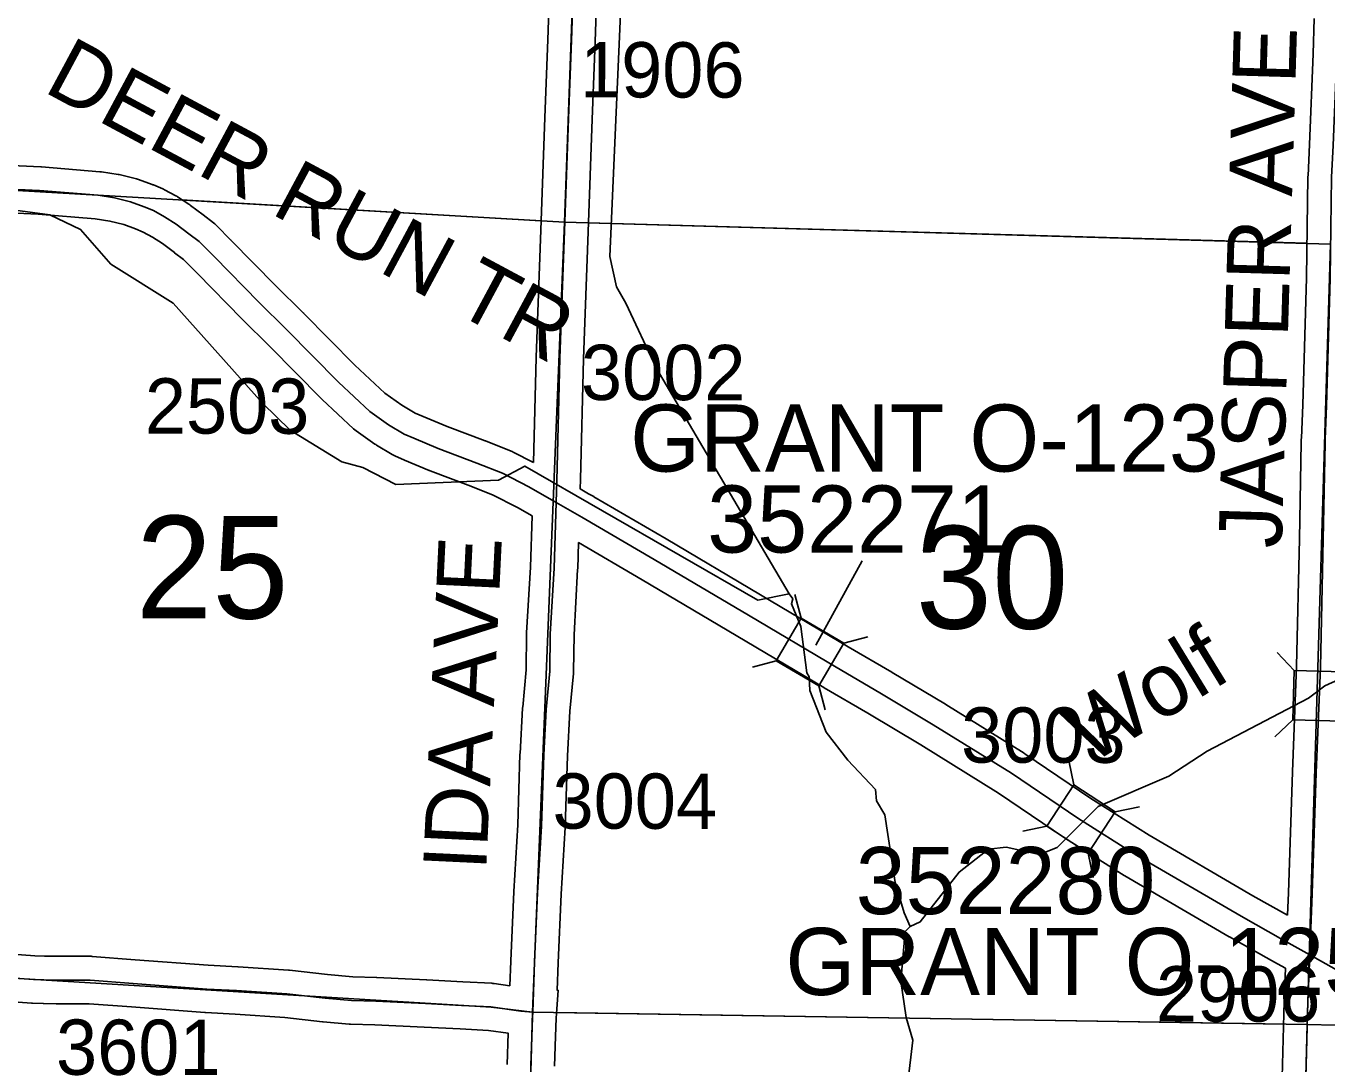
# Model space of a CAD drawing. Extents: x -157.2 to -99.3, y 12.2 to 46.2.
# Drawn here: x -129.648 to -128.001, y 23.422 to 24.737 of the extents above; entities that cross this region are included whole.
import ezdxf

# ---------------------------------------------------------------- set-up
doc = ezdxf.new("R2010")
doc.units = 0
for name, color, linetype in [('tdCoHydroRiver', 7, 'Continuous'), ('tdCoHydroTxtLg', 7, 'Continuous'), ('tdCoSecRdNmbr', 7, 'Continuous'), ('tdCoSecRdTxt', 7, 'Continuous'), ('tdCoSecRteBand', 7, 'Continuous'), ('tdCoSecRteCL', 7, 'Continuous'), ('tdCoSectLine', 7, 'Continuous'), ('tdCoSectLinePart', 7, 'Continuous'), ('tdCoSectNmbr', 7, 'Continuous'), ('tdCoStrucSec', 7, 'Continuous'), ('tdCoStrucSecCoName', 7, 'Continuous'), ('tdCoStrucSecFHWANum', 7, 'Continuous'), ('tdCoSurfAsphalt', 7, 'Continuous'), ('tdCoSurfGravel', 7, 'Continuous'), ('tdCoTwpBndryShd', 7, 'Continuous')]:
    doc.layers.add(name, color=color, linetype=linetype)

msp = doc.modelspace()

# ---------------------------------------------------------------- linework, layer by layer
at = {"layer": 'tdCoHydroRiver'}
for points in [[(-128.895, 24.7616), (-128.9092, 24.4445), (-128.9008, 24.4064), (-128.8888, 24.3855), (-128.8502, 24.3038), (-128.7872, 24.196), (-128.682, 24.0175)], [(-129.6777, 24.5057), (-129.618, 24.4975), (-129.5791, 24.479), (-129.5409, 24.4352), (-129.4619, 24.3854), (-129.3489, 24.2588), (-129.3136, 24.2246), (-129.2485, 24.1847), (-129.2218, 24.1776), (-129.1799, 24.1558), (-129.0502, 24.1613), (-129.0166, 24.1793), (-128.7217, 24.0093), (-128.682, 24.0175)], [(-128.0039, 23.901), (-127.9243, 23.9369), (-127.8986, 23.9535), (-127.8742, 23.9797), (-127.6572, 24.2811), (-127.6508, 24.2841), (-127.6457, 24.2966), (-127.6095, 24.3476), (-127.585, 24.3753), (-127.5319, 24.4132)], [(-128.682, 24.0175), (-128.6774, 24.0111), (-128.6792, 24.0048), (-128.6674, 23.976), (-128.6597, 23.9174), (-128.6567, 23.9125), (-128.6557, 23.8951), (-128.6351, 23.8424), (-128.6078, 23.8068), (-128.5726, 23.7694), (-128.5714, 23.7552), (-128.5609, 23.7375), (-128.5477, 23.6518), (-128.5362, 23.6135), (-128.5288, 23.5959)], [(-128.5288, 23.5959), (-128.516, 23.6019), (-128.4668, 23.6651), (-128.4296, 23.694), (-128.4074, 23.6965), (-128.3651, 23.6873), (-128.3427, 23.6961), (-128.2906, 23.7482), (-128.2011, 23.7866), (-128.1528, 23.8183), (-128.0245, 23.8855), (-128.0039, 23.901)], [(-128.5316, 23.3986), (-128.5252, 23.4521), (-128.5339, 23.4808), (-128.5404, 23.5268), (-128.5353, 23.5898), (-128.5288, 23.5959)]]:
    msp.add_lwpolyline(points, dxfattribs=at)
at = {"layer": 'tdCoSecRteBand'}
for points in [[(-129.0055, 24.1837), (-129.0023, 24.3166), (-129.0023, 24.3168), (-129.0023, 24.317), (-128.9964, 24.478), (-128.9915, 24.6208), (-128.9915, 24.6209), (-128.9915, 24.6209), (-128.9875, 24.7192), (-128.9831, 24.8574)], [(-128.9231, 24.8554), (-128.9275, 24.7172), (-128.9275, 24.717), (-128.9276, 24.7169), (-128.9315, 24.6186), (-128.9364, 24.4759), (-128.9364, 24.4759), (-128.9364, 24.4758), (-128.9423, 24.315), (-128.946, 24.1622), (-128.946, 24.1622), (-128.9464, 24.1503), (-128.936, 24.1443), (-128.9295, 24.1406), (-128.9294, 24.1406), (-128.9293, 24.1405), (-128.8378, 24.087), (-128.8377, 24.0869), (-128.8377, 24.0869), (-128.7183, 24.0161), (-128.7183, 24.0161), (-128.7183, 24.0161), (-128.6074, 23.9503), (-128.552, 23.9181), (-128.5519, 23.918), (-128.5517, 23.9179), (-128.4842, 23.8775), (-128.4839, 23.8773), (-128.4837, 23.8772), (-128.3846, 23.8155), (-128.3841, 23.8152), (-128.3836, 23.8149), (-128.3, 23.7582), (-128.2261, 23.7119), (-128.0948, 23.6351), (-128.0508, 23.6104)], [(-128.0508, 23.6104), (-128.0497, 23.6388), (-128.0448, 23.7918), (-128.0448, 23.7919), (-128.0448, 23.792), (-128.0394, 23.9257), (-128.0357, 24.0869), (-128.0335, 24.209), (-128.0335, 24.2138), (-128.0334, 24.2142), (-128.0334, 24.2147), (-128.0315, 24.2568), (-128.0268, 24.4176), (-128.0251, 24.5458), (-128.0251, 24.5464), (-128.025, 24.5469), (-128.0231, 24.5867), (-128.0184, 24.7015), (-128.0174, 24.746)], [(-129.7215, 24.5625), (-129.6296, 24.5581), (-129.6291, 24.5581), (-129.6286, 24.5581), (-129.5546, 24.5521), (-129.5536, 24.5521), (-129.5525, 24.5519), (-129.5315, 24.5487), (-129.5301, 24.5485), (-129.5286, 24.5481), (-129.5084, 24.5429), (-129.5071, 24.5426), (-129.5057, 24.5421), (-129.4885, 24.5359), (-129.4876, 24.5356), (-129.4868, 24.5353), (-129.4752, 24.5304), (-129.474, 24.5298), (-129.4728, 24.5292), (-129.4585, 24.5216), (-129.4575, 24.521), (-129.4564, 24.5203), (-129.4419, 24.511), (-129.4408, 24.5103), (-129.4398, 24.5095), (-129.4239, 24.4973), (-129.411, 24.4875), (-129.4092, 24.4862), (-129.4077, 24.4846), (-129.3884, 24.4651), (-129.3884, 24.4651), (-129.3884, 24.4651), (-129.3323, 24.408), (-129.2972, 24.3734), (-129.2971, 24.3733), (-129.2969, 24.3731), (-129.2318, 24.307), (-129.194, 24.2718), (-129.1726, 24.2566), (-129.1557, 24.2464), (-129.1455, 24.2421), (-129.1151, 24.2293), (-129.0671, 24.2112), (-129.0668, 24.2111), (-129.0666, 24.2111), (-129.0341, 24.1982), (-129.0327, 24.1977), (-129.0313, 24.197), (-129.0055, 24.1837)], [(-129.0355, 23.5211), (-129.0344, 23.5522), (-129.0344, 23.5523), (-129.0344, 23.5525), (-129.0307, 23.64), (-129.0306, 23.6403), (-129.0306, 23.6406), (-129.0255, 23.7247), (-129.0228, 23.8145), (-129.0228, 23.8149), (-129.0227, 23.8152), (-129.0195, 23.8727), (-129.0195, 23.8733), (-129.0194, 23.8739), (-129.0149, 23.921), (-129.0144, 23.9668), (-129.0144, 23.9675), (-129.0144, 23.9682), (-129.0097, 24.0514), (-129.0075, 24.1162), (-129.0259, 24.1267), (-129.0575, 24.143), (-129.0884, 24.1551), (-129.1367, 24.1733), (-129.1373, 24.1735), (-129.1378, 24.1737), (-129.1689, 24.1868), (-129.169, 24.1869), (-129.1691, 24.1869), (-129.1812, 24.1921), (-129.183, 24.1929), (-129.1848, 24.1939), (-129.2045, 24.2058), (-129.2055, 24.2064), (-129.2065, 24.207), (-129.2304, 24.2241), (-129.232, 24.2252), (-129.2335, 24.2266), (-129.2732, 24.2635), (-129.2736, 24.264), (-129.2741, 24.2644), (-129.3395, 24.3309), (-129.3746, 24.3655), (-129.3748, 24.3657), (-129.375, 24.3658), (-129.4312, 24.423), (-129.4488, 24.4409), (-129.4602, 24.4495), (-129.4603, 24.4495), (-129.4604, 24.4496), (-129.4754, 24.4612), (-129.4879, 24.4692), (-129.5, 24.4757), (-129.5095, 24.4797), (-129.5246, 24.4851), (-129.5421, 24.4896), (-129.5605, 24.4924), (-129.6329, 24.4982), (-129.7247, 24.5026)], [(-128.0581, 23.3894), (-128.0551, 23.5014), (-128.0551, 23.5016), (-128.0551, 23.5018), (-128.0535, 23.5431), (-128.0636, 23.5487), (-128.0713, 23.553), (-128.0713, 23.553), (-128.0714, 23.5531), (-128.1244, 23.5829), (-128.1246, 23.583), (-128.1248, 23.5832), (-128.2568, 23.6603), (-128.2572, 23.6606), (-128.2576, 23.6608), (-128.3323, 23.7077), (-128.3327, 23.708), (-128.3332, 23.7083), (-128.4168, 23.7649), (-128.5152, 23.8261), (-128.5824, 23.8663), (-128.6377, 23.8985), (-128.6378, 23.8986), (-128.6379, 23.8987), (-128.7489, 23.9645), (-128.8682, 24.0352), (-128.9486, 24.0823), (-128.9497, 24.0491), (-128.9498, 24.0487), (-128.9498, 24.0484), (-128.9544, 23.9655), (-128.9549, 23.9191), (-128.9549, 23.9178), (-128.955, 23.9165), (-128.9597, 23.8688), (-128.9628, 23.8123), (-128.9655, 23.7224), (-128.9655, 23.722), (-128.9656, 23.7215), (-128.9707, 23.6372), (-128.9744, 23.55), (-128.9756, 23.5153), (-128.9744, 23.5152), (-128.9767, 23.4859), (-128.9769, 23.4799), (-128.9769, 23.4798), (-128.9769, 23.4798), (-128.9769, 23.4798), (-128.9777, 23.4566), (-128.9777, 23.4566), (-128.9791, 23.4193)], [(-129.6655, 23.5611), (-129.6372, 23.559), (-129.6248, 23.5585), (-129.6093, 23.5583), (-129.5669, 23.5583), (-129.5658, 23.5583), (-129.5646, 23.5582), (-129.5101, 23.554), (-129.4175, 23.5469), (-129.3801, 23.5449), (-129.3799, 23.5449), (-129.3797, 23.5449), (-129.3161, 23.5407), (-129.3154, 23.5407), (-129.3148, 23.5406), (-129.2665, 23.5352), (-129.2344, 23.5323), (-129.2044, 23.5314), (-129.2043, 23.5314), (-129.2041, 23.5314), (-129.1412, 23.5287), (-129.141, 23.5286), (-129.1409, 23.5286), (-129.0953, 23.5262), (-129.0583, 23.5242), (-129.057, 23.5241), (-129.0556, 23.5239), (-129.0355, 23.5211)], [(-129.0391, 23.4213), (-129.0376, 23.4608), (-129.0628, 23.4644), (-129.0985, 23.4663), (-129.0985, 23.4663), (-129.0985, 23.4663), (-129.144, 23.4687), (-129.2065, 23.4714), (-129.2372, 23.4724), (-129.238, 23.4724), (-129.2389, 23.4725), (-129.2722, 23.4755), (-129.2725, 23.4755), (-129.2728, 23.4755), (-129.3207, 23.4809), (-129.3835, 23.485), (-129.421, 23.487), (-129.4214, 23.487), (-129.4217, 23.487), (-129.5147, 23.4942), (-129.5681, 23.4983), (-129.6096, 23.4983), (-129.6098, 23.4983), (-129.61, 23.4983), (-129.6261, 23.4985), (-129.6264, 23.4985), (-129.6267, 23.4985), (-129.64, 23.499), (-129.6406, 23.4991), (-129.6412, 23.4991), (-129.6695, 23.5013)]]:
    msp.add_lwpolyline(points, dxfattribs=at)
at = {"layer": 'tdCoSecRteCL'}
for points in [[(-128.9769, 24.1332), (-128.976, 24.1606), (-128.9723, 24.3159), (-128.9664, 24.477), (-128.9615, 24.6197), (-128.9575, 24.7181), (-128.9531, 24.8565), (-128.9495, 24.9482)], [(-128.0228, 23.5603), (-128.0197, 23.6377), (-128.0148, 23.7908), (-128.0094, 23.9247), (-128.0057, 24.0863), (-128.0035, 24.2085), (-128.0035, 24.2133), (-128.0015, 24.2557), (-127.9968, 24.417), (-127.9951, 24.5454), (-127.9931, 24.5854), (-127.9884, 24.7006), (-127.9874, 24.7454), (-127.9861, 24.8279)], [(-129.7232, 24.5326), (-129.631, 24.5282), (-129.557, 24.5222), (-129.5361, 24.519), (-129.5158, 24.5138), (-129.4986, 24.5077), (-129.487, 24.5028), (-129.4727, 24.4951), (-129.4581, 24.4857), (-129.4421, 24.4734), (-129.429, 24.4635), (-129.4098, 24.4441), (-129.3536, 24.3868), (-129.3183, 24.3521), (-129.2527, 24.2855), (-129.213, 24.2485), (-129.1891, 24.2315), (-129.1694, 24.2196), (-129.1573, 24.2145), (-129.1262, 24.2014), (-129.0776, 24.1831), (-129.0451, 24.1703), (-129.0115, 24.1531), (-128.9769, 24.1332)], [(-129.0066, 23.4876), (-129.0044, 23.5512), (-129.0007, 23.6387), (-128.9955, 23.7233), (-128.9928, 23.8136), (-128.9896, 23.871), (-128.9849, 23.9194), (-128.9844, 23.9665), (-128.9797, 24.0501), (-128.9769, 24.1332)], [(-128.9769, 24.1332), (-128.9444, 24.1146), (-128.853, 24.0611), (-128.7336, 23.9903), (-128.6226, 23.9245), (-128.5671, 23.8922), (-128.4996, 23.8517), (-128.4004, 23.7901), (-128.3163, 23.7331), (-128.2416, 23.6862), (-128.1097, 23.609), (-128.0567, 23.5792), (-128.0228, 23.5603)], [(-128.0515, 22.4684), (-128.0503, 22.558), (-128.0498, 22.5992), (-128.0483, 22.6841), (-128.0441, 22.7588), (-128.0441, 22.8078), (-128.0444, 22.8495), (-128.0424, 22.9035), (-128.0385, 22.976), (-128.0375, 23.053), (-128.0365, 23.1294), (-128.0333, 23.1884), (-128.0326, 23.2125), (-128.0303, 23.302), (-128.0281, 23.3886), (-128.0252, 23.5006), (-128.0228, 23.5603)], [(-128.0228, 23.5603), (-127.9822, 23.5375), (-127.9186, 23.504), (-127.8702, 23.4781), (-127.8547, 23.4717), (-127.8367, 23.4665), (-127.8192, 23.4638), (-127.8056, 23.4621), (-127.7452, 23.4596), (-127.599, 23.4576), (-127.5346, 23.4606), (-127.4485, 23.467), (-127.4049, 23.4687), (-127.3721, 23.4672), (-127.2917, 23.4648), (-127.1558, 23.4603), (-127.0818, 23.4574), (-127.0579, 23.4557), (-127.0406, 23.4525), (-127.0324, 23.4506)], [(-129.9913, 23.5506), (-129.9598, 23.5497), (-129.9048, 23.5455), (-129.8542, 23.5399), (-129.7566, 23.5344), (-129.6678, 23.5312), (-129.6389, 23.529), (-129.6256, 23.5285), (-129.6096, 23.5283), (-129.5669, 23.5283), (-129.5124, 23.5241), (-129.4194, 23.5169), (-129.3817, 23.515), (-129.3181, 23.5108), (-129.2695, 23.5053), (-129.2362, 23.5024), (-129.2054, 23.5014), (-129.1425, 23.4987), (-129.0969, 23.4962), (-129.0599, 23.4942), (-129.0219, 23.4888), (-129.0066, 23.4876)], [(-129.0343, 22.4935), (-129.0303, 22.6227), (-129.0293, 22.7038), (-129.0298, 22.7211), (-129.031, 22.7421), (-129.0298, 22.8064), (-129.0244, 22.9704), (-129.0177, 23.1566), (-129.0118, 23.3181), (-129.0091, 23.4202), (-129.0069, 23.4809), (-129.0066, 23.4876)]]:
    msp.add_lwpolyline(points, dxfattribs=at)
at = {"layer": 'tdCoSectLine'}
for points in [[(-128.9664, 24.4882), (-128.93, 25.491)], [(-129.9665, 24.5462), (-128.9664, 24.4882)], [(-129.007, 23.4876), (-128.9664, 24.4882)], [(-128.9664, 24.4882), (-127.9966, 24.4605)], [(-128.0263, 23.4719), (-127.9966, 24.4605)], [(-129.9916, 23.5506), (-129.0592, 23.4941), (-129.007, 23.4876)], [(-129.0347, 22.4935), (-129.007, 23.4876)], [(-129.007, 23.4876), (-128.0263, 23.4719)], [(-128.0519, 22.4684), (-128.0263, 23.4719)], [(-128.0263, 23.4719), (-127.0217, 23.4484)]]:
    msp.add_lwpolyline(points, dxfattribs=at)
at = {"layer": 'tdCoSectLinePart'}
for points in [[(-129.4514, 24.5163), (-128.9964, 24.4899)], [(-128.9365, 24.4873), (-128.0266, 24.4614)], [(-128.9769, 23.4871), (-128.0558, 23.4724)]]:
    msp.add_lwpolyline(points, dxfattribs=at)
at = {"layer": 'tdCoStrucSec'}
for p, q in [((-128.6667, 23.9866), (-128.6746, 24.0168)), ((-128.6127, 23.9549), (-128.5824, 23.9629)), ((-128.0425, 23.9205), (-128.0639, 23.9433)), ((-128.6983, 23.9325), (-128.7286, 23.9246)), ((-128.6443, 23.9009), (-128.6364, 23.8706)), ((-128.0444, 23.858), (-128.0672, 23.8365)), ((-128.3214, 23.7756), (-128.3279, 23.8062)), ((-128.2691, 23.7413), (-128.2384, 23.7477)), ((-128.3557, 23.7232), (-128.3863, 23.7168)), ((-128.3033, 23.6889), (-128.2969, 23.6583))]:
    msp.add_line(p, q, dxfattribs=at)
for points in [[(-128.6667, 23.9866), (-128.6127, 23.9549), (-128.6443, 23.9009), (-128.6983, 23.9325)], [(-128.0444, 23.858), (-128.0425, 23.9205), (-127.9799, 23.9186), (-127.9819, 23.856)], [(-128.3214, 23.7756), (-128.2691, 23.7413), (-128.3033, 23.6889), (-128.3557, 23.7232)]]:
    msp.add_lwpolyline(points, close=True, dxfattribs=at)
at = {"layer": 'tdCoStrucSecFHWANum'}
msp.add_line((-128.5896, 24.0592), (-128.6484, 23.9523), dxfattribs=at)
at = {"layer": 'tdCoSurfAsphalt'}
for points in [[(-129.7232, 24.5326), (-129.631, 24.5282), (-129.557, 24.5222), (-129.5361, 24.519), (-129.5158, 24.5138), (-129.4986, 24.5077), (-129.487, 24.5028), (-129.4727, 24.4951), (-129.4581, 24.4857), (-129.4421, 24.4734), (-129.429, 24.4635), (-129.4098, 24.4441), (-129.3536, 24.3868), (-129.3183, 24.3521), (-129.2527, 24.2855), (-129.213, 24.2485), (-129.1891, 24.2315), (-129.1694, 24.2196), (-129.1573, 24.2145), (-129.1262, 24.2014), (-129.0776, 24.1831), (-129.0451, 24.1703), (-129.0115, 24.1531), (-128.9769, 24.1332), (-128.9769, 24.1332)], [(-128.9769, 24.1332), (-128.9444, 24.1146), (-128.853, 24.0611), (-128.7336, 23.9903), (-128.6226, 23.9245), (-128.5671, 23.8922), (-128.4996, 23.8517), (-128.4004, 23.7901), (-128.3163, 23.7331), (-128.2416, 23.6862), (-128.1097, 23.609), (-128.0567, 23.5792), (-128.0228, 23.5603), (-127.9822, 23.5375)]]:
    msp.add_lwpolyline(points, dxfattribs=at)
at = {"layer": 'tdCoSurfGravel'}
for points in [[(-128.9769, 24.1332), (-128.976, 24.1606), (-128.9723, 24.3159), (-128.9664, 24.477), (-128.9615, 24.6197), (-128.9575, 24.7181), (-128.9531, 24.8565), (-128.9495, 24.9482)], [(-128.0228, 23.5603), (-128.0197, 23.6377), (-128.0148, 23.7908), (-128.0094, 23.9247), (-128.0057, 24.0863), (-128.0035, 24.2085), (-128.0035, 24.2133), (-128.0015, 24.2557), (-127.9968, 24.417)], [(-129.0066, 23.4876), (-129.0066, 23.4876), (-129.0044, 23.5512), (-129.0007, 23.6387), (-128.9955, 23.7233), (-128.9928, 23.8136), (-128.9896, 23.871), (-128.9849, 23.9194), (-128.9844, 23.9665), (-128.9797, 24.0501), (-128.9769, 24.1332)], [(-128.0515, 22.4684), (-128.0515, 22.4684), (-128.0503, 22.558), (-128.0498, 22.5992), (-128.0483, 22.6841), (-128.0441, 22.7588), (-128.0441, 22.8078), (-128.0444, 22.8495), (-128.0424, 22.9035), (-128.0385, 22.976), (-128.0375, 23.053), (-128.0365, 23.1294), (-128.0333, 23.1884), (-128.0326, 23.2125), (-128.0303, 23.302), (-128.0281, 23.3886), (-128.0252, 23.5006), (-128.0228, 23.5603)], [(-129.6678, 23.5312), (-129.6389, 23.529), (-129.6256, 23.5285), (-129.6096, 23.5283), (-129.5669, 23.5283), (-129.5124, 23.5241), (-129.4194, 23.5169), (-129.3817, 23.515), (-129.3181, 23.5108), (-129.2695, 23.5053), (-129.2362, 23.5024), (-129.2054, 23.5014), (-129.1425, 23.4987), (-129.0969, 23.4962), (-129.0599, 23.4942), (-129.0219, 23.4888), (-129.0066, 23.4876)], [(-129.0343, 22.4935), (-129.0343, 22.4935), (-129.0303, 22.6227), (-129.0293, 22.7038), (-129.0298, 22.7211), (-129.031, 22.7421), (-129.0298, 22.8064), (-129.0244, 22.9704), (-129.0177, 23.1566), (-129.0118, 23.3181), (-129.0091, 23.4202), (-129.0069, 23.4809), (-129.0066, 23.4876)]]:
    msp.add_lwpolyline(points, dxfattribs=at)
at = {"layer": 'tdCoTwpBndryShd'}
msp.add_lwpolyline([(-128.6576, 34.667), (-128.6804, 33.5187), (-128.7065, 32.5225), (-128.7373, 31.5164), (-128.7661, 30.5223), (-128.7967, 29.5185), (-128.8255, 28.521), (-128.8657, 27.4917), (-128.8964, 26.4888), (-128.93, 25.491), (-128.9664, 24.4882), (-129.007, 23.4876), (-129.0347, 22.4935), (-129.0534, 21.5204), (-129.0947, 20.5153), (-129.1281, 19.5112), (-129.1634, 18.5052), (-129.1907, 17.5067), (-129.1913, 17.4992), (-129.2203, 16.5019)], dxfattribs=at)

# ---------------------------------------------------------------- texts
at = {"layer": 'tdCoHydroTxtLg'}
msp.add_text('Wolf', height=0.08, rotation=31.4349, dxfattribs=at).set_placement((-128.3017, 23.7999))
at = {"layer": 'tdCoSecRdNmbr'}
for s, rotation, p in [('1906', 359.9021, (-128.9468, 24.6463)), ('3002', 359.9022, (-128.9456, 24.263)), ('2503', 359.9018, (-129.4978, 24.2205)), ('3003', 359.9026, (-128.4643, 23.8037)), ('3004', 359.9022, (-128.9816, 23.7201)), ('2906', 359.9027, (-128.2176, 23.4758)), ('3601', 359.9017, (-129.6103, 23.4083))]:
    msp.add_text(s, height=0.07, rotation=rotation, dxfattribs=at).set_placement(p)
at = {"layer": 'tdCoSecRdTxt'}
for s, rotation, p in [('JASPER AVE', 88.2981, (-128.0585, 24.0746)), ('DEER RUN TR', 331.7569, (-129.6278, 24.6544)), ('IDA AVE', 87.2861, (-129.0657, 23.6661))]:
    msp.add_text(s, height=0.08, rotation=rotation, dxfattribs=at).set_placement(p)
at = {"layer": 'tdCoSectNmbr'}
for s, rotation, p in [('25', 359.9017, (-129.5092, 23.9864)), ('30', 359.9025, (-128.5218, 23.9735))]:
    msp.add_text(s, height=0.13, rotation=rotation, dxfattribs=at).set_placement(p)
at = {"layer": 'tdCoStrucSecCoName'}
for s, p in [('GRANT O-123', (-128.8832, 24.1723)), ('GRANT O-125', (-128.6866, 23.5093))]:
    msp.add_text(s, height=0.085, dxfattribs=at).set_placement(p)
at = {"layer": 'tdCoStrucSecFHWANum'}
for s, p in [('352271', (-128.7857, 24.0697)), ('352280', (-128.5976, 23.6118))]:
    msp.add_text(s, height=0.085, dxfattribs=at).set_placement(p)

doc.saveas('drawing.dxf')
